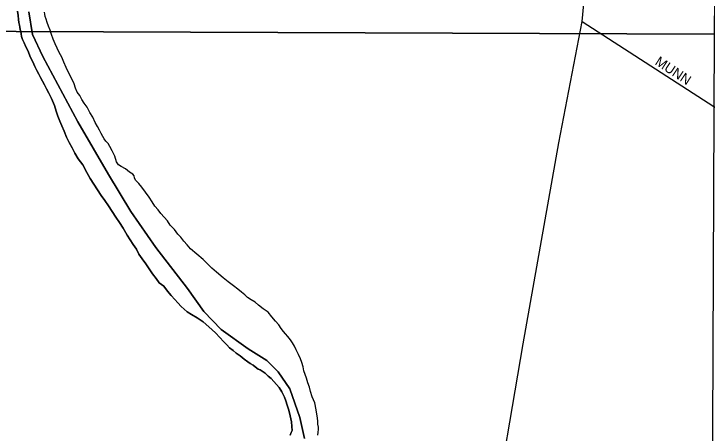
# Model space of a CAD drawing. Extents: x 2010165 to 2382125, y 1060529 to 1407316.
# Drawn here: x 2153819 to 2157356, y 1260106 to 1262246 of the extents above; entities that cross this region are included whole.
import ezdxf

# ---------------------------------------------------------------- set-up
doc = ezdxf.new("R2010")
doc.units = 0
for name, color, linetype in [('GM_X_City_Street', 7, 'Continuous'), ('GM_X_City_Street_Text', 7, 'Continuous'), ('GM_X_Corporation', 7, 'Continuous'), ('GM_X_Major_River', 7, 'Continuous'), ('GM_X_Section', 7, 'Continuous'), ('GM_X_State_Route', 7, 'Continuous')]:
    doc.layers.add(name, color=color, linetype=linetype)

msp = doc.modelspace()

# ---------------------------------------------------------------- linework, layer by layer
at = {"layer": 'GM_X_City_Street'}
msp.add_lwpolyline([(2156718.8, 1262207.5), (2157660.1, 1261599.2), (2158918.3, 1260888.6), (2159011.8, 1260837.3), (2159053, 1260810.1), (2159144.4, 1260735)], dxfattribs=at)
at = {"layer": 'GM_X_Corporation'}
for points in [[(2155301.7, 1260078.8), (2155277.6, 1260186.6), (2155226.7, 1260332), (2155167, 1260419), (2155109.8, 1260476), (2155014.6, 1260536.2), (2154876.5, 1260635.7), (2154788.6, 1260726.2), (2154704.3, 1260844.8), (2154544, 1261054.1), (2154416.3, 1261238), (2154302.6, 1261426.1), (2154145.2, 1261695.6), (2153966.5, 1262028.9), (2153914.3, 1262140.1), (2153896.1, 1262256)], [(2153896.1, 1262256), (2153914.3, 1262140.1), (2153966.5, 1262028.9), (2154145.2, 1261695.6), (2154302.6, 1261426.1), (2154416.3, 1261238), (2154544, 1261054.1), (2154704.3, 1260844.8), (2154788.6, 1260726.2), (2154876.5, 1260635.7), (2155014.6, 1260536.2), (2155109.8, 1260476), (2155167, 1260419), (2155226.7, 1260332), (2155277.6, 1260186.6), (2155301.7, 1260078.8)]]:
    msp.add_lwpolyline(points, dxfattribs=at)
at = {"layer": 'GM_X_Major_River'}
for points in [[(2155025.5, 1260460.7), (2155013.3, 1260470.5), (2154995, 1260484.2), (2154974.6, 1260499.8), (2154954.3, 1260513.5), (2154938, 1260527.2), (2154919.7, 1260540.9), (2154905.4, 1260556.7), (2154889, 1260574.4), (2154870.6, 1260594.2), (2154848, 1260617.8), (2154813.3, 1260649.3), (2154784.8, 1260674.8), (2154754.3, 1260694.3), (2154725.9, 1260711.8), (2154703.6, 1260725.4), (2154687.3, 1260739.2), (2154672.9, 1260752.9), (2154656.6, 1260770.7), (2154640.2, 1260788.4), (2154621.8, 1260808.1), (2154603.3, 1260829.9), (2154584.8, 1260855.6), (2154560.4, 1260873.2), (2154545.9, 1260895), (2154527.4, 1260918.7), (2154508.9, 1260944.5), (2154492.3, 1260970.2), (2154473.8, 1260996), (2154457.3, 1261019.7), (2154444.8, 1261045.6), (2154428.3, 1261069.3), (2154411.8, 1261093.1), (2154397.3, 1261116.9), (2154376.6, 1261152.6), (2154358, 1261180.4), (2154339.4, 1261208.1), (2154320.8, 1261237.9), (2154302.2, 1261265.6), (2154283.6, 1261293.3), (2154265.1, 1261319.1), (2154209.3, 1261406.3), (2154190.7, 1261436.1), (2154171.9, 1261475.8), (2154147.3, 1261505.5), (2154130.7, 1261535.2), (2154116.1, 1261563.1), (2154101.6, 1261588.9), (2154087, 1261616.7), (2154076.4, 1261646.6), (2154063.9, 1261674.4), (2154053.4, 1261698.3), (2154042.9, 1261724.2), (2154034.4, 1261750.1), (2154025.8, 1261778.1), (2154011.1, 1261813.9), (2153998.5, 1261841.8), (2153986.1, 1261863.6), (2153975.7, 1261883.5), (2153965.3, 1261903.3), (2153954.9, 1261921.2), (2153946.6, 1261939.1), (2153936.2, 1261957), (2153925.8, 1261976.8), (2153915.3, 1262000.7), (2153902.8, 1262026.6), (2153892.2, 1262056.5), (2153879.8, 1262078.3), (2153871.4, 1262098.2), (2153863, 1262116.1), (2153858.7, 1262130.1), (2153856.5, 1262144.1), (2153854.3, 1262156.1), (2153852.1, 1262166.1), (2153849.8, 1262178.1), (2153847.6, 1262188.1), (2153845.4, 1262202.1), (2153843.1, 1262218.1), (2153840.7, 1262238.1), (2153838.3, 1262260.1)], [(2153838.3, 1262260.1), (2153840.7, 1262238.1), (2153843.1, 1262218.1), (2153845.4, 1262202.1), (2153847.6, 1262188.1), (2153849.8, 1262178.1), (2153852.1, 1262166.1), (2153854.3, 1262156.1), (2153856.5, 1262144.1), (2153858.7, 1262130.1), (2153863, 1262116.1), (2153871.4, 1262098.2), (2153879.8, 1262078.3), (2153892.2, 1262056.5), (2153902.8, 1262026.6), (2153915.3, 1262000.7), (2153925.8, 1261976.8), (2153936.2, 1261957), (2153946.6, 1261939.1), (2153954.9, 1261921.2), (2153965.3, 1261903.3), (2153975.7, 1261883.5), (2153986.1, 1261863.6), (2153998.5, 1261841.8), (2154011.1, 1261813.9), (2154025.8, 1261778.1), (2154034.4, 1261750.1), (2154042.9, 1261724.2), (2154053.4, 1261698.3), (2154063.9, 1261674.4), (2154076.4, 1261646.6), (2154087, 1261616.7), (2154101.6, 1261588.9), (2154116.1, 1261563.1), (2154130.7, 1261535.2), (2154147.3, 1261505.5), (2154171.9, 1261475.8), (2154190.7, 1261436.1), (2154209.3, 1261406.3), (2154265.1, 1261319.1), (2154283.6, 1261293.3), (2154302.2, 1261265.6), (2154320.8, 1261237.9), (2154339.4, 1261208.1), (2154358, 1261180.4), (2154376.6, 1261152.6), (2154397.3, 1261116.9), (2154411.8, 1261093.1), (2154428.3, 1261069.3), (2154444.8, 1261045.6), (2154457.3, 1261019.7), (2154473.8, 1260996), (2154492.3, 1260970.2), (2154508.9, 1260944.5), (2154527.4, 1260918.7), (2154545.9, 1260895), (2154560.4, 1260873.2), (2154584.8, 1260855.6), (2154603.3, 1260829.9), (2154621.8, 1260808.1), (2154640.2, 1260788.4), (2154656.6, 1260770.7), (2154672.9, 1260752.9), (2154687.3, 1260739.2), (2154703.6, 1260725.4), (2154725.9, 1260711.8), (2154754.3, 1260694.3), (2154784.8, 1260674.8), (2154813.3, 1260649.3), (2154848, 1260617.8), (2154870.6, 1260594.2), (2154889, 1260574.4), (2154905.4, 1260556.7), (2154919.7, 1260540.9), (2154938, 1260527.2), (2154954.3, 1260513.5), (2154974.6, 1260499.8), (2154995, 1260484.2), (2155013.3, 1260470.5), (2155025.5, 1260460.7)], [(2154887, 1260899.5), (2154852.3, 1260926.9), (2154829.9, 1260948.6), (2154807.4, 1260970.2), (2154784.9, 1260991.9), (2154719.7, 1261046.8), (2154703.3, 1261066.6), (2154686.8, 1261086.3), (2154670.4, 1261106.1), (2154656.1, 1261121.9), (2154639.6, 1261145.6), (2154617.1, 1261167.3), (2154602.6, 1261189.1), (2154586.2, 1261208.8), (2154569.8, 1261226.6), (2154555.4, 1261246.4), (2154539, 1261264.1), (2154524.6, 1261285.9), (2154510.1, 1261309.7), (2154491.6, 1261335.5), (2154473, 1261361.2), (2154456.6, 1261380.9), (2154440.3, 1261396.7), (2154434, 1261408.6), (2154433.8, 1261418.6), (2154425.6, 1261428.5), (2154409.4, 1261438.2), (2154389, 1261455.9), (2154366.7, 1261467.5), (2154352.5, 1261475.3), (2154342.2, 1261491.1), (2154333.6, 1261519.1), (2154321.1, 1261546.9), (2154308.6, 1261568.8), (2154300.3, 1261584.7), (2154288.1, 1261596.5), (2154279.8, 1261608.3), (2154273.6, 1261620.3), (2154265.2, 1261636.2), (2154256.9, 1261652.1), (2154246.5, 1261671.9), (2154234.1, 1261691.8), (2154221.6, 1261719.6), (2154207.1, 1261743.4), (2154192.5, 1261769.2), (2154178.1, 1261791), (2154165.7, 1261808.8), (2154155.3, 1261828.7), (2154142.9, 1261846.5), (2154134.5, 1261866.4), (2154126.1, 1261888.4), (2154086.4, 1261971.9), (2154073.9, 1261999.7), (2154063.4, 1262025.6), (2154050.9, 1262049.5), (2154040.4, 1262071.3), (2154030, 1262093.2), (2154019.5, 1262117.1), (2154011.1, 1262141), (2154004.6, 1262163), (2153996.2, 1262182.9), (2153989.8, 1262202.8), (2153983.5, 1262218.8), (2153979.3, 1262232.7), (2153977, 1262244.7), (2153974.8, 1262254.7)], [(2154887, 1260899.5), (2154852.3, 1260926.9), (2154829.9, 1260948.6), (2154807.4, 1260970.2), (2154784.9, 1260991.9), (2154719.7, 1261046.8), (2154703.3, 1261066.6), (2154686.8, 1261086.3), (2154670.4, 1261106.1), (2154656.1, 1261121.9), (2154639.6, 1261145.6), (2154617.1, 1261167.3), (2154602.6, 1261189.1), (2154586.2, 1261208.8), (2154569.8, 1261226.6), (2154555.4, 1261246.4), (2154539, 1261264.1), (2154524.6, 1261285.9), (2154510.1, 1261309.7), (2154491.6, 1261335.5), (2154473, 1261361.2), (2154456.6, 1261380.9), (2154440.3, 1261396.7), (2154434, 1261408.6), (2154433.8, 1261418.6), (2154425.6, 1261428.5), (2154409.4, 1261438.2), (2154389, 1261455.9), (2154366.7, 1261467.5), (2154352.5, 1261475.3), (2154342.2, 1261491.1), (2154333.6, 1261519.1), (2154321.1, 1261546.9), (2154308.6, 1261568.8), (2154300.3, 1261584.7), (2154288.1, 1261596.5), (2154279.8, 1261608.3), (2154273.6, 1261620.3), (2154265.2, 1261636.2), (2154256.9, 1261652.1), (2154246.5, 1261671.9), (2154234.1, 1261691.8), (2154221.6, 1261719.6), (2154207.1, 1261743.4), (2154192.5, 1261769.2), (2154178.1, 1261791), (2154165.7, 1261808.8), (2154155.3, 1261828.7), (2154142.9, 1261846.5), (2154134.5, 1261866.4), (2154126.1, 1261888.4), (2154086.4, 1261971.9), (2154073.9, 1261999.7), (2154063.4, 1262025.6), (2154050.9, 1262049.5), (2154040.4, 1262071.3), (2154030, 1262093.2), (2154019.5, 1262117.1), (2154011.1, 1262141), (2154004.6, 1262163), (2153996.2, 1262182.9), (2153989.8, 1262202.8), (2153983.5, 1262218.8), (2153979.3, 1262232.7), (2153977, 1262244.7), (2153974.8, 1262254.7)], [(2155369.4, 1260096), (2155371.2, 1260110.1), (2155372.9, 1260124.1), (2155372.7, 1260136.2), (2155370.4, 1260152.2), (2155370.2, 1260166.2), (2155367.8, 1260184.2), (2155365.5, 1260202.3), (2155361, 1260224.3), (2155354.4, 1260260.2), (2155341.7, 1260292.1), (2155333.2, 1260318), (2155326.8, 1260340), (2155318.4, 1260361.9), (2155311.9, 1260385.9), (2155305.5, 1260405.8), (2155299.2, 1260423.8), (2155294.8, 1260443.7), (2155288.3, 1260465.7), (2155281.9, 1260485.6), (2155271.5, 1260507.5), (2155259, 1260531.4), (2155250.7, 1260549.2), (2155240.3, 1260567.1), (2155230, 1260583), (2155217.6, 1260598.8), (2155205.3, 1260612.6), (2155195.1, 1260624.5), (2155182.8, 1260640.3), (2155170.4, 1260658.1), (2155154, 1260677.8), (2155135.5, 1260699.6), (2155117, 1260723.3), (2155090.6, 1260740.9), (2155068.2, 1260758.5), (2155049.8, 1260774.2), (2155029.5, 1260785.8), (2155011.3, 1260797.5), (2154997, 1260811.3), (2154980.7, 1260825.1), (2154962.3, 1260840.8), (2154939.9, 1260858.4), (2154913.4, 1260877.9), (2154887, 1260899.5)], [(2155369.4, 1260096), (2155371.2, 1260110.1), (2155372.9, 1260124.1), (2155372.7, 1260136.2), (2155370.4, 1260152.2), (2155370.2, 1260166.2), (2155367.8, 1260184.2), (2155365.5, 1260202.3), (2155361, 1260224.3), (2155354.4, 1260260.2), (2155341.7, 1260292.1), (2155333.2, 1260318), (2155326.8, 1260340), (2155318.4, 1260361.9), (2155311.9, 1260385.9), (2155305.5, 1260405.8), (2155299.2, 1260423.8), (2155294.8, 1260443.7), (2155288.3, 1260465.7), (2155281.9, 1260485.6), (2155271.5, 1260507.5), (2155259, 1260531.4), (2155250.7, 1260549.2), (2155240.3, 1260567.1), (2155230, 1260583), (2155217.6, 1260598.8), (2155205.3, 1260612.6), (2155195.1, 1260624.5), (2155182.8, 1260640.3), (2155170.4, 1260658.1), (2155154, 1260677.8), (2155135.5, 1260699.6), (2155117, 1260723.3), (2155090.6, 1260740.9), (2155068.2, 1260758.5), (2155049.8, 1260774.2), (2155029.5, 1260785.8), (2155011.3, 1260797.5), (2154997, 1260811.3), (2154980.7, 1260825.1), (2154962.3, 1260840.8), (2154939.9, 1260858.4), (2154913.4, 1260877.9), (2154887, 1260899.5)], [(2155229, 1260095.3), (2155234.7, 1260109.5), (2155238.6, 1260119.6), (2155238.2, 1260139.6), (2155235.7, 1260163.7), (2155229.2, 1260193.6), (2155222.6, 1260223.6), (2155214.1, 1260249.5), (2155207.7, 1260271.5), (2155199.3, 1260289.4), (2155193, 1260303.3), (2155186.7, 1260317.2), (2155172.3, 1260339), (2155131.3, 1260384.4), (2155117, 1260396.2), (2155100.7, 1260411.9), (2155086.5, 1260421.7), (2155076.3, 1260429.5), (2155066.2, 1260433.3), (2155049.9, 1260445.1), (2155039.7, 1260452.9), (2155025.5, 1260460.7)], [(2155025.5, 1260460.7), (2155039.7, 1260452.9), (2155049.9, 1260445.1), (2155066.2, 1260433.3), (2155076.3, 1260429.5), (2155086.5, 1260421.7), (2155100.7, 1260411.9), (2155117, 1260396.2), (2155131.3, 1260384.4), (2155172.3, 1260339), (2155186.7, 1260317.2), (2155193, 1260303.3), (2155199.3, 1260289.4), (2155207.7, 1260271.5), (2155214.1, 1260249.5), (2155222.6, 1260223.6), (2155229.2, 1260193.6), (2155235.7, 1260163.7), (2155238.2, 1260139.6), (2155238.6, 1260119.6), (2155234.7, 1260109.5), (2155229, 1260095.3)]]:
    msp.add_lwpolyline(points, dxfattribs=at)
at = {"layer": 'GM_X_Section'}
for points in [[(2151655.6, 1267516.1), (2157439.6, 1267444.9), (2157392.7, 1262142.2), (2151603.4, 1262163.9)], [(2157392.7, 1262142.2), (2157370.9, 1256894.4), (2151585.7, 1256921.2), (2151603.4, 1262163.9)]]:
    msp.add_lwpolyline(points, close=True, dxfattribs=at)
at = {"layer": 'GM_X_State_Route'}
msp.add_lwpolyline([(2155922, 1257621.1), (2156255.4, 1259611.9), (2156417.1, 1260562.5), (2156600.5, 1261588.3), (2156718.8, 1262207.5), (2156728.1, 1262297.9), (2156743.4, 1262458.7), (2156741.6, 1262775.6), (2156732.3, 1263184.4), (2156719.2, 1263294.4), (2156681.9, 1263408.1), (2156616.7, 1263529.3), (2156510.5, 1263671), (2156393.6, 1263787.8), (2156243.5, 1263909), (2156145, 1263971.8)], dxfattribs=at)

# ---------------------------------------------------------------- texts
at = {"layer": 'GM_X_City_Street_Text'}
msp.add_text('MUNN', height=50, rotation=326.6906, dxfattribs=at).set_placement((2157086.2, 1261990.6))

doc.saveas('drawing.dxf')
